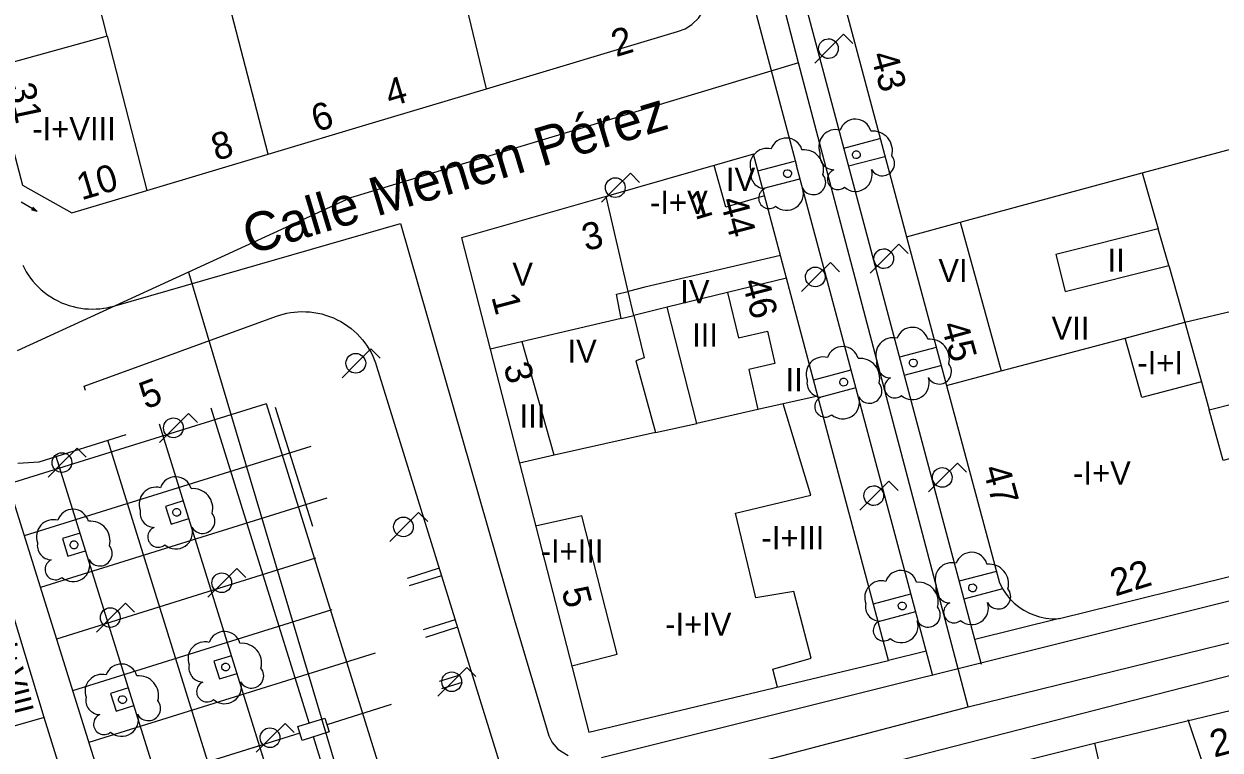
# Model space of a CAD drawing. Extents: x 282771 to 285132, y 4823109 to 4825496.
# Drawn here: x 284936.9 to 285014.3, y 4824183.3 to 4824230.3 of the extents above; entities that cross this region are included whole.
import ezdxf

# ---------------------------------------------------------------- set-up
doc = ezdxf.new("R2010")
doc.units = 0
for name, color, linetype in [('ACERA-BORDILLO', 7, 'Continuous'), ('ACERA-INTERIOR', 7, 'Continuous'), ('ARBOL', 7, 'Continuous'), ('CALLE-EJE', 7, 'Continuous'), ('CALLE-TEXTO', 7, 'Continuous'), ('EDIFICIO', 7, 'Continuous'), ('FAROLA', 7, 'Continuous'), ('INTERIOR-EDIFICIO', 7, 'Continuous'), ('MEDIANERA', 7, 'Continuous'), ('NUM-LOCAL', 7, 'Continuous'), ('NUM-PORTAL', 7, 'Continuous'), ('NUM-VADO', 7, 'Continuous'), ('SEMAFORO', 7, 'Continuous'), ('TXT-ALTURA-EDIFICIO', 7, 'Continuous'), ('ZONA-VERDE', 7, 'Continuous')]:
    doc.layers.add(name, color=color, linetype=linetype)

msp = doc.modelspace()

# ---------------------------------------------------------------- linework, layer by layer
at = {"layer": 'ACERA-BORDILLO'}
for points in [[(284994.966, 4824346.938), (284963.572, 4824338.451), (284963.322, 4824338.391), (284962.802, 4824338.171), (284962.282, 4824337.881), (284961.732, 4824337.461), (284961.382, 4824337.101), (284960.992, 4824336.591), (284960.742, 4824336.151), (284960.452, 4824335.411), (284960.322, 4824334.781), (284960.282, 4824334.251), (284960.342, 4824333.471), (284962.982, 4824323.701), (284970.441, 4824295.561), (284998.863, 4824188.896)], [(284967.151, 4824295.561), (284983.779, 4824232.903), (284986.906, 4824221.155)], [(284974.31, 4824182.852), (285030.369, 4824196.855), (285030.759, 4824196.971), (285031.15, 4824197.129), (285031.535, 4824197.328), (285031.909, 4824197.57), (285032.264, 4824197.854), (285032.593, 4824198.178), (285032.891, 4824198.538), (285033.151, 4824198.928), (285033.368, 4824199.344), (285033.541, 4824199.778), (285033.666, 4824200.223), (285033.744, 4824200.67), (285033.777, 4824201.114), (285033.766, 4824201.548), (285033.716, 4824201.967), (285033.63, 4824202.365), (285010.075, 4824291.975)], [(284995.726, 4824188.124), (284986.906, 4824221.155)], [(284942.752, 4824212.055), (284961.293, 4824217.39), (284968.64, 4824191.81), (284970.79, 4824184.61), (284970.885, 4824184.263), (284971.104, 4824183.815), (284971.471, 4824183.396), (284972.152, 4824182.977)], [(284936.859, 4824214.702), (284936.968, 4824214.488), (284937.089, 4824214.276), (284937.222, 4824214.068), (284937.366, 4824213.864), (284937.523, 4824213.666), (284937.69, 4824213.474), (284937.869, 4824213.29), (284938.059, 4824213.113), (284938.258, 4824212.946), (284938.466, 4824212.789), (284938.684, 4824212.643), (284938.908, 4824212.508), (284939.14, 4824212.385), (284939.377, 4824212.274), (284939.619, 4824212.176), (284939.865, 4824212.092), (284940.114, 4824212.02), (284940.364, 4824211.962), (284940.615, 4824211.917), (284940.866, 4824211.886), (284941.115, 4824211.867), (284941.362, 4824211.86), (284941.605, 4824211.866), (284941.845, 4824211.883), (284942.08, 4824211.911), (284942.31, 4824211.95), (284942.534, 4824211.998), (284942.752, 4824212.055)], [(284953.268, 4824211.395), (284953.485, 4824211.468), (284953.708, 4824211.532), (284953.939, 4824211.587), (284954.175, 4824211.631), (284954.418, 4824211.664), (284954.665, 4824211.686), (284954.916, 4824211.695), (284955.17, 4824211.692), (284955.427, 4824211.675), (284955.685, 4824211.645), (284955.944, 4824211.601), (284956.201, 4824211.543), (284956.456, 4824211.471), (284956.709, 4824211.386), (284956.957, 4824211.286), (284957.2, 4824211.174), (284957.436, 4824211.048), (284957.665, 4824210.911), (284957.886, 4824210.761), (284958.098, 4824210.601), (284958.299, 4824210.431), (284958.49, 4824210.252), (284958.67, 4824210.065), (284958.839, 4824209.87), (284958.995, 4824209.67), (284959.14, 4824209.464), (284959.272, 4824209.254), (284959.392, 4824209.041), (284959.5, 4824208.825), (284959.596, 4824208.609), (284959.68, 4824208.392), (284959.752, 4824208.175)], [(284940.916, 4824206.587), (284940.827, 4824206.873), (284953.268, 4824211.395)], [(284959.752, 4824208.175), (284968.16, 4824181.044)], [(284936.554, 4824201.889), (284937.924, 4824201.987), (284943.544, 4824203.74)], [(284974.178, 4824177.688), (285031.65, 4824192.455), (285032.045, 4824192.537), (285032.458, 4824192.585), (285032.886, 4824192.595), (285033.324, 4824192.562), (285033.765, 4824192.485), (285034.203, 4824192.362), (285034.631, 4824192.193), (285035.042, 4824191.981), (285035.428, 4824191.727), (285035.785, 4824191.437), (285036.107, 4824191.116), (285036.391, 4824190.769), (285036.634, 4824190.403), (285036.836, 4824190.025), (285036.996, 4824189.642), (285037.118, 4824189.258), (285051.763, 4824135.81), (285057.568, 4824109.821), (285081.525, 4824015.277), (285094.504, 4823963.674)]]:
    msp.add_lwpolyline(points, dxfattribs=at)
at = {"layer": 'ACERA-INTERIOR'}
for p, q in [((284989.968, 4824222.278), (284992.312, 4824222.896)), ((284990.277, 4824221.118), (284992.621, 4824221.737)), ((284984.413, 4824220.813), (284986.786, 4824221.439)), ((284984.721, 4824219.653), (284987.137, 4824220.29)), ((284995.95, 4824209.377), (284993.572, 4824208.75)), ((284988.024, 4824207.286), (284990.439, 4824207.923)), ((284993.881, 4824207.59), (284996.259, 4824208.218)), ((284990.749, 4824206.764), (284988.332, 4824206.126)), ((284952.605, 4824205.73), (284935.921, 4824200.528)), ((284955.392, 4824185.087), (284949.041, 4824205.454)), ((284971.127, 4824146.373), (284952.621, 4824205.725)), ((284955.619, 4824197.786), (284953.214, 4824205.501)), ((285035.09, 4823917.734), (284945.702, 4824204.413)), ((284955.498, 4824202.968), (284936.962, 4824197.189)), ((285031.763, 4823916.654), (284942.362, 4824203.371)), ((285022.732, 4823933.867), (284939.023, 4824202.33)), ((284935.429, 4824202.104), (284966.487, 4824102.497)), ((284956.539, 4824199.629), (284938.003, 4824193.849)), ((284955.809, 4824195.737), (284939.044, 4824190.51)), ((284963.807, 4824195.09), (284961.719, 4824194.439)), ((284963.955, 4824194.613), (284961.867, 4824193.962)), ((284999.848, 4824194.892), (284997.434, 4824194.255)), ((285000.249, 4824193.757), (284997.743, 4824193.096)), ((284991.893, 4824192.794), (284994.309, 4824193.431)), ((284956.85, 4824192.398), (284940.086, 4824187.171)), ((284994.619, 4824192.272), (284992.201, 4824191.634)), ((284964.842, 4824191.749), (284962.76, 4824191.1)), ((285003.93, 4824191.84), (284998.44, 4824190.48)), ((284964.99, 4824191.272), (284962.909, 4824190.623)), ((284959.663, 4824189.611), (284941.127, 4824183.831)), ((284995.296, 4824189.734), (284992.87, 4824189.13)), ((284965.138, 4824188.177), (284963.801, 4824187.761)), ((284965.287, 4824187.7), (284963.95, 4824187.284)), ((284960.704, 4824186.271), (284956.543, 4824184.974)), ((284954.792, 4824184.428), (284942.168, 4824180.492)), ((284967.787, 4824145.332), (284955.672, 4824184.189))]:
    msp.add_line(p, q, dxfattribs=at)
for points in [[(284947.248, 4824199.454), (284946.103, 4824199.097), (284946.46, 4824197.952), (284947.605, 4824198.309)], [(284940.569, 4824197.371), (284939.424, 4824197.014), (284939.781, 4824195.869), (284940.926, 4824196.226)], [(284950.372, 4824189.436), (284949.227, 4824189.079), (284949.584, 4824187.934), (284950.729, 4824188.291)], [(284943.693, 4824187.353), (284942.548, 4824186.996), (284942.905, 4824185.851), (284944.05, 4824186.208)], [(284954.658, 4824184.858), (284956.409, 4824185.404), (284956.688, 4824184.506), (284954.938, 4824183.96), (284954.658, 4824184.858)]]:
    msp.add_lwpolyline(points, dxfattribs=at)
at = {"layer": 'ARBOL'}
for centre, major_axis, start_param, end_param in [((284990.718, 4824223.108), (0.556, 0.877), 5.550769, 8.094447), ((284989.458, 4824222.378), (0.588, 0.926), 0.311107, 2.494938), ((284991.848, 4824222.108), (0.682, 1.074), 5.016531, 6.949772), ((284985.004, 4824221.158), (0.588, 0.926), 0.311107, 2.494938), ((284986.264, 4824221.889), (0.556, 0.877), 5.550769, 8.094447), ((284987.394, 4824220.889), (0.682, 1.074), 5.016531, 6.949772), ((284989.348, 4824221.808), (-0.501, -0.79), 5.078774, 6.815959), ((284992.458, 4824221.278), (-0.427, -0.673), 5.78325, 9.099874), ((284984.894, 4824220.588), (-0.501, -0.79), 5.078774, 6.815959), ((284989.588, 4824220.258), (-0.36, -0.567), 4.121247, 7.537481), ((284990.728, 4824220.558), (-0.582, -0.917), 6.132176, 8.732254), ((284988.004, 4824220.059), (-0.427, -0.673), 5.78325, 9.099874), ((284985.134, 4824219.038), (-0.36, -0.567), 4.121247, 7.537481), ((284986.274, 4824219.338), (-0.582, -0.917), 6.132176, 8.732254), ((284994.4, 4824209.64), (0.556, 0.877), 5.550769, 8.094447), ((284993.14, 4824208.91), (0.588, 0.926), 0.311107, 2.494938), ((284995.53, 4824208.64), (0.682, 1.074), 5.016531, 6.949772), ((284989.897, 4824208.395), (0.556, 0.877), 5.550769, 8.094447), ((284988.637, 4824207.665), (0.588, 0.926), 0.311107, 2.494938), ((284991.027, 4824207.395), (0.682, 1.074), 5.016531, 6.949772), ((284993.03, 4824208.34), (-0.501, -0.79), 5.078774, 6.815959), ((284996.14, 4824207.81), (-0.427, -0.673), 5.78325, 9.099874), ((284988.527, 4824207.095), (-0.501, -0.79), 5.078774, 6.815959), ((284991.637, 4824206.565), (-0.427, -0.673), 5.78325, 9.099874), ((284993.27, 4824206.79), (-0.36, -0.567), 4.121247, 7.537481), ((284994.41, 4824207.09), (-0.582, -0.917), 6.132176, 8.732254), ((284988.767, 4824205.545), (-0.36, -0.567), 4.121247, 7.537481), ((284989.907, 4824205.845), (-0.582, -0.917), 6.132176, 8.732254), ((284946.753, 4824199.974), (0.566, 0.871), 5.561536, 8.105215), ((284945.493, 4824199.244), (0.598, 0.92), 0.321875, 2.505706), ((284947.883, 4824198.974), (0.693, 1.067), 5.027299, 6.960539), ((284938.849, 4824197.139), (0.598, 0.92), 0.322135, 2.505965), ((284940.109, 4824197.869), (0.566, 0.871), 5.561796, 8.105475), ((284945.383, 4824198.674), (-0.51, -0.784), 5.089542, 6.826727), ((284948.493, 4824198.144), (-0.434, -0.668), 5.794017, 9.110641), ((284941.239, 4824196.869), (0.694, 1.067), 5.027559, 6.960799), ((284945.623, 4824197.124), (-0.366, -0.563), 4.132014, 7.548248), ((284946.763, 4824197.424), (-0.591, -0.91), 6.142944, 8.743021), ((284938.739, 4824196.569), (-0.51, -0.784), 5.089801, 6.826987), ((284941.849, 4824196.039), (-0.434, -0.668), 5.794277, 9.110901), ((284998.232, 4824195.086), (0.556, 0.877), 5.550769, 8.094447), ((284938.979, 4824195.019), (-0.366, -0.563), 4.132274, 7.548508), ((284940.119, 4824195.319), (-0.592, -0.91), 6.143203, 8.743281), ((284996.972, 4824194.356), (0.588, 0.926), 0.311107, 2.494938), ((284999.362, 4824194.086), (0.682, 1.074), 5.016531, 6.949772), ((284993.679, 4824193.916), (0.556, 0.877), 5.550769, 8.094447), ((284992.419, 4824193.186), (0.588, 0.926), 0.311107, 2.494938), ((284994.809, 4824192.916), (0.682, 1.074), 5.016531, 6.949772), ((284996.862, 4824193.786), (-0.501, -0.79), 5.078774, 6.815959), ((284999.972, 4824193.256), (-0.427, -0.673), 5.78325, 9.099874), ((284997.102, 4824192.236), (-0.36, -0.567), 4.121247, 7.537481), ((284998.242, 4824192.536), (-0.582, -0.917), 6.132176, 8.732254), ((284992.309, 4824192.616), (-0.501, -0.79), 5.078774, 6.815959), ((284995.419, 4824192.086), (-0.427, -0.673), 5.78325, 9.099874), ((284992.549, 4824191.066), (-0.36, -0.567), 4.121247, 7.537481), ((284993.689, 4824191.366), (-0.582, -0.917), 6.132176, 8.732254), ((284949.911, 4824189.965), (0.566, 0.871), 5.561802, 8.10548), ((284948.651, 4824189.235), (0.598, 0.92), 0.32214, 2.505971), ((284951.041, 4824188.965), (0.694, 1.067), 5.027564, 6.960805), ((284941.985, 4824187.13), (0.598, 0.919), 0.322404, 2.506235), ((284943.245, 4824187.86), (0.566, 0.871), 5.562065, 8.105744), ((284948.541, 4824188.665), (-0.51, -0.784), 5.089807, 6.826992), ((284951.651, 4824188.135), (-0.434, -0.668), 5.794283, 9.110907), ((284944.375, 4824186.86), (0.694, 1.067), 5.027828, 6.961068), ((284948.781, 4824187.115), (-0.366, -0.563), 4.13228, 7.548514), ((284949.921, 4824187.415), (-0.592, -0.91), 6.143209, 8.743287), ((284941.875, 4824186.56), (-0.51, -0.784), 5.090071, 6.827256), ((284944.985, 4824186.03), (-0.434, -0.668), 5.794546, 9.111171), ((284942.115, 4824185.01), (-0.366, -0.563), 4.132544, 7.548777), ((284943.255, 4824185.31), (-0.592, -0.91), 6.143473, 8.743551)]:
    msp.add_ellipse(centre, major_axis=major_axis, ratio=0.999978, start_param=start_param, end_param=end_param, dxfattribs=at)
for centre, major_axis in [((284990.788, 4824221.848), (0.136, 0.215)), ((284986.334, 4824220.628), (0.136, 0.215)), ((284994.47, 4824208.38), (0.136, 0.215)), ((284989.967, 4824207.135), (0.136, 0.215)), ((284946.823, 4824198.714), (0.139, 0.213)), ((284940.179, 4824196.609), (0.139, 0.213)), ((284998.302, 4824193.826), (0.136, 0.215)), ((284993.749, 4824192.656), (0.136, 0.215)), ((284949.981, 4824188.705), (0.139, 0.213)), ((284943.315, 4824186.6), (0.139, 0.213))]:
    msp.add_ellipse(centre, major_axis=major_axis, ratio=0.999978, dxfattribs=at)
at = {"layer": 'CALLE-EJE'}
for points in [[(284987.041, 4824227.79), (284978.351, 4824261.431)], [(284987.041, 4824227.79), (284958.061, 4824219.05), (284947.576, 4824214.245)], [(284998.01, 4824186.13), (284987.041, 4824227.79)], [(284947.576, 4824214.245), (284936.5, 4824209.17)], [(284947.576, 4824214.245), (284959.003, 4824175.889)], [(284998.01, 4824186.13), (285036.67, 4824195.611)], [(284959.003, 4824175.889), (284998.01, 4824186.13)]]:
    msp.add_lwpolyline(points, dxfattribs=at)
at = {"layer": 'EDIFICIO'}
for points in [[(284973.161, 4824295.561), (284975.941, 4824284.581), (284978.041, 4824276.671), (284982.341, 4824260.431), (284985.541, 4824248.381), (284988.801, 4824236.101), (284994.021, 4824216.54), (284996.61, 4824206.92), (285000.049, 4824194.141), (285000.261, 4824193.738), (285000.469, 4824193.426), (285000.721, 4824193.119), (285001, 4824192.841), (285001.374, 4824192.544), (285001.627, 4824192.38), (285001.943, 4824192.211), (285002.19, 4824192.103), (285002.639, 4824191.956), (285003.031, 4824191.874), (285003.454, 4824191.831), (285003.712, 4824191.827), (285003.928, 4824191.837), (285016.49, 4824194.94)], [(284936.85, 4824219.884), (284940.045, 4824218.093), (284944.881, 4824219.54), (284952.741, 4824221.89), (284959.481, 4824223.91), (284966.851, 4824226.11), (284979.211, 4824229.81), (284979.701, 4824230), (284980.141, 4824230.27), (284980.581, 4824230.68), (284980.941, 4824231.21), (284981.161, 4824231.79), (284981.251, 4824232.33), (284981.231, 4824232.87), (284981.171, 4824233.21), (284978.471, 4824243.161), (284974.859, 4824256.483), (284960.191, 4824252.55), (284945.951, 4824248.73), (284937.991, 4824246.6), (284930.329, 4824244.538), (284933.391, 4824232.98), (284936.85, 4824219.884)], [(284967.09, 4824209.27), (284968.99, 4824201.9), (284973.475, 4824184.496), (284992.87, 4824189.13), (284988.3, 4824206.23), (284986.271, 4824213.86), (284984.127, 4824221.88), (284974.611, 4824219.15), (284965.244, 4824216.462), (284967.09, 4824209.27)], [(284888.73, 4824147.259), (284891.08, 4824139.759), (284906.857, 4824088.324), (284910.323, 4824086.546), (284961.684, 4824103.419), (284963.21, 4824105.478), (284961.09, 4824112.849), (284960.47, 4824114.749), (284958.07, 4824122.369), (284952.66, 4824139.559), (284948.73, 4824152.049), (284946, 4824160.719), (284943.51, 4824168.619), (284940.76, 4824177.399), (284939.04, 4824182.869), (284938.25, 4824185.449), (284934.6, 4824197.46), (284932.04, 4824199.01), (284905.88, 4824191.179)], [(284987.57, 4824179.13), (285006.2, 4824183.77), (285030.994, 4824189.752), (285034.487, 4824187.763), (285044.93, 4824149.74)]]:
    msp.add_lwpolyline(points, dxfattribs=at)
at = {"layer": 'FAROLA'}
for p, q in [((284989.961, 4824229.64), (284989.021, 4824228.71)), ((284990.551, 4824229.05), (284989.961, 4824229.64)), ((284989.021, 4824228.71), (284988.091, 4824227.77)), ((284976.17, 4824220.647), (284975.23, 4824219.717)), ((284976.76, 4824220.057), (284976.17, 4824220.647)), ((284975.23, 4824219.717), (284974.3, 4824218.777)), ((284993.541, 4824216.05), (284992.601, 4824215.12)), ((284994.131, 4824215.46), (284993.541, 4824216.05)), ((284989.111, 4824214.87), (284988.171, 4824213.94)), ((284989.701, 4824214.28), (284989.111, 4824214.87)), ((284992.601, 4824215.12), (284991.671, 4824214.18)), ((284988.171, 4824213.94), (284987.241, 4824213)), ((284959.387, 4824209.283), (284958.447, 4824208.353)), ((284959.977, 4824208.693), (284959.387, 4824209.283)), ((284958.447, 4824208.353), (284957.517, 4824207.413)), ((284947.587, 4824205.108), (284946.647, 4824204.178)), ((284948.177, 4824204.518), (284947.587, 4824205.108)), ((284946.647, 4824204.178), (284945.717, 4824203.238)), ((284940.379, 4824202.86), (284939.439, 4824201.93)), ((284940.969, 4824202.27), (284940.379, 4824202.86)), ((284939.439, 4824201.93), (284938.509, 4824200.99)), ((284997.32, 4824201.9), (284996.38, 4824200.97)), ((284997.91, 4824201.31), (284997.32, 4824201.9)), ((284992.89, 4824200.72), (284991.95, 4824199.79)), ((284993.48, 4824200.13), (284992.89, 4824200.72)), ((284996.38, 4824200.97), (284995.45, 4824200.03)), ((284991.95, 4824199.79), (284991.02, 4824198.85)), ((284962.467, 4824198.699), (284961.527, 4824197.769)), ((284963.057, 4824198.109), (284962.467, 4824198.699)), ((284961.527, 4824197.769), (284960.597, 4824196.829)), ((284950.713, 4824195.084), (284949.773, 4824194.154)), ((284951.303, 4824194.494), (284950.713, 4824195.084)), ((284949.773, 4824194.154), (284948.843, 4824193.214)), ((284943.505, 4824192.836), (284942.565, 4824191.906)), ((284944.095, 4824192.246), (284943.505, 4824192.836)), ((284942.565, 4824191.906), (284941.635, 4824190.966)), ((284965.591, 4824188.681), (284964.651, 4824187.751)), ((284966.181, 4824188.091), (284965.591, 4824188.681)), ((284964.651, 4824187.751), (284963.721, 4824186.811)), ((284953.838, 4824185.06), (284952.898, 4824184.13)), ((284954.428, 4824184.47), (284953.838, 4824185.06)), ((284952.898, 4824184.13), (284951.968, 4824183.19))]:
    msp.add_line(p, q, dxfattribs=at)
for centre in [(284975.19, 4824219.717), (284958.407, 4824208.353), (284961.487, 4824197.769), (284964.611, 4824187.751)]:
    msp.add_circle(centre, 0.638, dxfattribs=at)
for centre, major_axis in [((284988.981, 4824228.71), (0.346, 0.535)), ((284992.561, 4824215.12), (0.346, 0.535)), ((284988.131, 4824213.94), (0.346, 0.535)), ((284946.607, 4824204.178), (0.348, 0.534)), ((284939.399, 4824201.93), (0.348, 0.534)), ((284996.34, 4824200.97), (0.347, 0.535)), ((284991.91, 4824199.79), (0.347, 0.535)), ((284949.733, 4824194.154), (0.348, 0.534)), ((284942.525, 4824191.906), (0.348, 0.534)), ((284952.858, 4824184.13), (0.348, 0.534))]:
    msp.add_ellipse(centre, major_axis=major_axis, ratio=0.999978, dxfattribs=at)
at = {"layer": 'INTERIOR-EDIFICIO'}
for points in [[(285010.995, 4824214.672), (285010.312, 4824217.061), (285003.681, 4824215.4), (285004.291, 4824212.99), (285010.995, 4824214.672)], [(284980.458, 4824204.469), (284978.551, 4824211.979), (284976.381, 4824211.45), (284977.06, 4824208.7), (284976.51, 4824208.52), (284977.79, 4824203.87), (284980.458, 4824204.469)], [(285008.174, 4824209.986), (285012.041, 4824211.011), (285013.108, 4824207.155), (285009.241, 4824206.13), (285008.174, 4824209.986)], [(285014.519, 4824202.06), (285013.608, 4824205.35), (285015.301, 4824205.771), (285016.16, 4824202.49), (285014.519, 4824202.06)]]:
    msp.add_lwpolyline(points, dxfattribs=at)
at = {"layer": 'MEDIANERA'}
for p, q in [((284966.851, 4824226.11), (284964.71, 4824235.023)), ((284952.741, 4824221.89), (284949.808, 4824233.202)), ((284942.333, 4824229.521), (284934.851, 4824227.45)), ((284942.333, 4824229.521), (284944.881, 4824219.54)), ((285009.281, 4824220.671), (285023.311, 4824224.461)), ((285009.281, 4824220.671), (285010.312, 4824217.061)), ((284976.024, 4824213.001), (284974.611, 4824219.15)), ((284994.021, 4824216.54), (284997.491, 4824217.48)), ((284997.491, 4824217.48), (285000.16, 4824207.861)), ((284986.271, 4824213.86), (284982.46, 4824212.932)), ((284976.021, 4824213), (284976.024, 4824213.001)), ((284976.024, 4824213.001), (284976.022, 4824213.01)), ((284982.46, 4824212.932), (284978.551, 4824211.979)), ((284978.551, 4824211.98), (284978.551, 4824211.979)), ((284975.58, 4824211.262), (284967.09, 4824209.27)), ((284975.581, 4824211.26), (284975.58, 4824211.262)), ((285000.16, 4824207.861), (285008.174, 4824209.986)), ((284971.23, 4824202.401), (284969.16, 4824209.74)), ((284999.361, 4824207.65), (284999.361, 4824207.649)), ((285013.108, 4824207.155), (285013.608, 4824205.35)), ((284988.3, 4824206.23), (284986.049, 4824205.725)), ((284984.419, 4824205.359), (284980.458, 4824204.469)), ((284986.049, 4824205.725), (284984.419, 4824205.359)), ((284984.42, 4824205.35), (284984.419, 4824205.359)), ((284980.458, 4824204.469), (284980.46, 4824204.46)), ((284977.79, 4824203.87), (284971.23, 4824202.401)), ((284971.23, 4824202.401), (284968.99, 4824201.9)), ((284971.23, 4824202.4), (284971.23, 4824202.401)), ((284938.25, 4824185.449), (284935.93, 4824184.769)), ((285006.2, 4824183.77), (285006.82, 4824181))]:
    msp.add_line(p, q, dxfattribs=at)
for points in [[(284942.333, 4824229.521), (284940.901, 4824235.13), (284936.09, 4824233.753), (284933.391, 4824232.98)], [(284984.851, 4824219.18), (284982.341, 4824218.46), (284981.581, 4824221.15)], [(284997.491, 4824217.48), (285001.24, 4824218.494), (285009.281, 4824220.671)], [(284985.881, 4824215.32), (284977.111, 4824213.27), (284976.024, 4824213.001)], [(285010.995, 4824214.672), (285012.041, 4824211.011), (285024.831, 4824214.031)], [(284975.58, 4824211.262), (284975.261, 4824212.83), (284976.024, 4824213.001)], [(284975.58, 4824211.262), (284976.381, 4824211.45), (284976.024, 4824213.001)], [(284982.46, 4824212.932), (284983.151, 4824209.99), (284985.041, 4824210.43), (284985.52, 4824208.34), (284983.83, 4824207.95), (284984.419, 4824205.359)], [(284996.61, 4824206.92), (284999.361, 4824207.649), (285000.16, 4824207.861)], [(284985.68, 4824187.41), (284985.38, 4824188.57), (284987.86, 4824189.28), (284986.75, 4824193.59), (284984.28, 4824193.17), (284982.96, 4824198.66), (284987.83, 4824199.82), (284986.049, 4824205.725)], [(284972.37, 4824188.78), (284975.31, 4824189.53), (284973.03, 4824198.48), (284970.04, 4824197.82)], [(285006.82, 4824181), (285013.13, 4824182.65), (285012.24, 4824185.28)]]:
    msp.add_lwpolyline(points, dxfattribs=at)
at = {"layer": 'SEMAFORO'}
for p, q in [((284937.799, 4824218.184), (284936.762, 4824218.788)), ((284937.521, 4824218.462), (284937.799, 4824218.184)), ((284937.799, 4824218.184), (284937.421, 4824218.289))]:
    msp.add_line(p, q, dxfattribs=at)
at = {"layer": 'ZONA-VERDE'}
msp.add_lwpolyline([(284952.186, 4824183.616), (284949.324, 4824182.723), (284950.216, 4824179.861), (284953.079, 4824180.753), (284952.186, 4824183.616)], dxfattribs=at)

# ---------------------------------------------------------------- texts
at = {"layer": 'CALLE-TEXTO'}
msp.add_text('Calle Menen Pérez', height=2.5, rotation=16.78331, dxfattribs=at).set_placement((284951.557, 4824215.371))
at = {"layer": 'NUM-LOCAL'}
for s, rotation, p in [('43', 285.3894, (284991.695, 4824228.294)), ('6', 17.17655, (284955.853, 4824223.299)), ('8', 16.63065, (284949.373, 4824221.436)), ('10', 16.63065, (284940.662, 4824218.888)), ('1', 16.63065, (284980.328, 4824217.616)), ('1', 284.77939, (284967.165, 4824212.652)), ('22', 17.35467, (285007.531, 4824193.259))]:
    msp.add_text(s, height=1.75, rotation=rotation, dxfattribs=at).set_placement(p)
at = {"layer": 'NUM-PORTAL'}
for s, rotation, p in [('2', 16.63065, (284975.243, 4824228.159)), ('4', 16.63065, (284960.618, 4824224.927)), ('31', 281.98939, (284935.907, 4824226.314)), ('44', 284.77939, (284981.961, 4824218.895)), ('3', 13.69066, (284973.274, 4824215.607)), ('46', 284.7794, (284983.386, 4824213.619)), ('45', 285.3894, (284996.252, 4824210.826)), ('3', 284.77939, (284967.95, 4824208.178)), ('47', 285.3894, (284998.95, 4824201.541)), ('5', 284.77939, (284971.703, 4824193.666)), ('23', 14.94066, (285013.927, 4824182.838))]:
    msp.add_text(s, height=1.75, rotation=rotation, dxfattribs=at).set_placement(p)
at = {"layer": 'NUM-VADO'}
msp.add_text('5', height=1.75, rotation=20.47291, dxfattribs=at).set_placement((284944.806, 4824205.362))
at = {"layer": 'TXT-ALTURA-EDIFICIO'}
for s, rotation, p in [('-I+VIII', 0.00061, (284937.478, 4824222.78)), ('IV', 0.00061, (284982.351, 4824219.5)), ('-I+V', 0.00061, (284977.439, 4824218.02)), ('II', 0.00061, (285007.039, 4824214.271)), ('V', 0.00061, (284968.532, 4824213.37)), ('VI', 0.00061, (284996.091, 4824213.61)), ('IV', 0.00061, (284979.391, 4824212.24)), ('III', 0.00061, (284980.159, 4824209.43)), ('VII', 0.00061, (285003.411, 4824209.88)), ('IV', 0.00061, (284972.101, 4824208.39)), ('-I+I', 0.00061, (285008.96, 4824207.641)), ('II', 0.00061, (284986.209, 4824206.54)), ('III', 0.00061, (284968.999, 4824204.19)), ('-I+V', 0.0006, (285004.803, 4824200.512)), ('-I+III', 0.0006, (284984.646, 4824196.32)), ('-I+III', 0.0006, (284970.366, 4824195.46)), ('-I+IV', 0.0006, (284978.419, 4824190.73)), ('-I+VIII', 284.20616, (284934.831, 4824190.739))]:
    msp.add_text(s, height=1.5, rotation=rotation, dxfattribs=at).set_placement(p)

doc.saveas('drawing.dxf')
